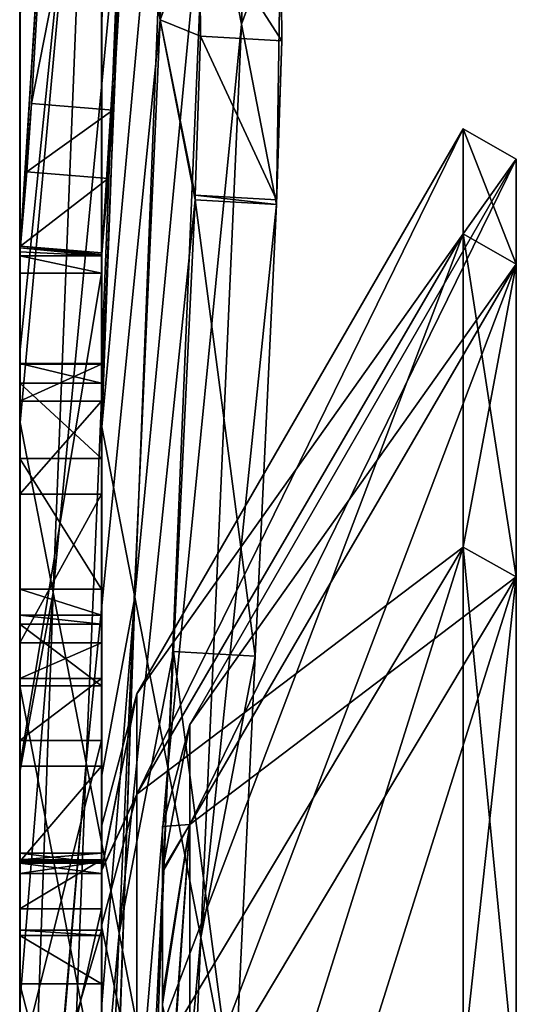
# Model space of a CAD drawing. Extents: x -1633 to 62, y -535 to 375.
# Tile 293 of 297: x -52 to -40, y 279 to 303. Entities that reach past the tile are written whole.
import ezdxf

# ---------------------------------------------------------------- set-up
doc = ezdxf.new("R2010")
doc.units = 0
doc.header["$LTSCALE"] = 33.374815
for name, color, linetype in [('415', 7, 'CONTINUOUS'), ('416', 7, 'CONTINUOUS'), ('421', 7, 'CONTINUOUS'), ('422', 7, 'CONTINUOUS'), ('424', 7, 'CONTINUOUS'), ('427', 7, 'CONTINUOUS'), ('433', 7, 'CONTINUOUS'), ('764', 7, 'CONTINUOUS'), ('765', 7, 'CONTINUOUS'), ('766', 7, 'CONTINUOUS'), ('767', 7, 'CONTINUOUS'), ('771', 7, 'CONTINUOUS'), ('772', 7, 'CONTINUOUS'), ('774', 7, 'CONTINUOUS'), ('775', 7, 'CONTINUOUS'), ('786', 7, 'CONTINUOUS'), ('787', 7, 'CONTINUOUS'), ('788', 7, 'CONTINUOUS'), ('790', 7, 'CONTINUOUS'), ('791', 7, 'CONTINUOUS'), ('792', 7, 'CONTINUOUS'), ('794', 7, 'CONTINUOUS'), ('795', 7, 'CONTINUOUS'), ('796', 7, 'CONTINUOUS'), ('798', 7, 'CONTINUOUS'), ('799', 7, 'CONTINUOUS'), ('800', 7, 'CONTINUOUS'), ('801', 7, 'CONTINUOUS'), ('804', 7, 'CONTINUOUS'), ('805', 7, 'CONTINUOUS'), ('807', 7, 'CONTINUOUS'), ('816', 7, 'CONTINUOUS'), ('818', 7, 'CONTINUOUS'), ('819', 7, 'CONTINUOUS'), ('820', 7, 'CONTINUOUS'), ('821', 7, 'CONTINUOUS'), ('822', 7, 'CONTINUOUS')]:
    doc.layers.add(name, color=color, linetype=linetype)

msp = doc.modelspace()

# ---------------------------------------------------------------- linework, layer by layer
at = {"layer": '415', "color": 7, "linetype": 'CONTINUOUS'}
for points in [[(-48.477, 282.596, -24.545), (-48.477, 283.66, 0.001), (-48.477, 282.538, 25.204), (-48.477, 282.596, -24.545)], [(-48.477, 231.077, -60.288), (-48.477, 274.402, -71.879), (-48.477, 282.596, -24.545), (-48.477, 231.077, -60.288)], [(-48.477, 236.685, -12.567), (-48.477, 231.077, -60.288), (-48.477, 282.596, -24.545), (-48.477, 236.685, -12.567)], [(-48.477, 274.402, -71.879), (-48.477, 279.503, -48.386), (-48.477, 282.596, -24.545), (-48.477, 274.402, -71.879)], [(-48.477, 236.685, -12.567), (-48.477, 282.596, -24.545), (-48.477, 282.538, 25.204), (-48.477, 236.685, -12.567)], [(-48.477, 247.9, 33.652), (-48.477, 236.685, -12.567), (-48.477, 282.538, 25.204), (-48.477, 247.9, 33.652)], [(-48.477, 247.9, 33.652), (-48.477, 282.538, 25.204), (-48.477, 273.2, 76.322), (-48.477, 247.9, 33.652)], [(-48.477, 282.538, 25.204), (-48.477, 279.309, 49.496), (-48.477, 273.994, 73.419), (-48.477, 282.538, 25.204)], [(-48.477, 273.2, 76.322), (-48.477, 282.538, 25.204), (-48.477, 273.994, 73.419), (-48.477, 273.2, 76.322)]]:
    msp.add_3dface(points, dxfattribs=at)
at = {"layer": '416', "color": 7, "linetype": 'CONTINUOUS'}
for points in [[(-47.808, 286.16, 0), (-47.808, 283.712, -37.351), (-39.817, 300), (-47.808, 286.16, 0)], [(-39.817, 300), (-47.808, 283.712, -37.351), (-39.817, 297.433, -39.158), (-39.817, 300)], [(-39.817, 297.433, 39.158), (-47.808, 286.16, 0), (-39.817, 300), (-39.817, 297.433, 39.158)], [(-47.808, 283.712, -37.351), (-47.808, 276.41, -74.064), (-39.817, 297.433, -39.158), (-47.808, 283.712, -37.351)], [(-39.817, 297.433, -39.158), (-47.808, 276.41, -74.064), (-39.817, 289.778, -77.646), (-39.817, 297.433, -39.158)], [(-47.808, 283.712, 37.351), (-47.808, 286.16, 0), (-39.817, 297.433, 39.158), (-47.808, 283.712, 37.351)], [(-39.817, 289.778, 77.646), (-47.808, 283.712, 37.351), (-39.817, 297.433, 39.158), (-39.817, 289.778, 77.646)], [(-47.808, 276.41, -74.064), (-47.808, 264.378, -109.509), (-39.817, 289.778, -77.646), (-47.808, 276.41, -74.064)], [(-39.817, 289.778, -77.646), (-47.808, 264.378, -109.509), (-39.817, 277.164, -114.805), (-39.817, 289.778, -77.646)], [(-47.808, 276.41, 74.064), (-47.808, 283.712, 37.351), (-39.817, 289.778, 77.646), (-47.808, 276.41, 74.064)], [(-39.817, 277.164, 114.805), (-47.808, 276.41, 74.064), (-39.817, 289.778, 77.646), (-39.817, 277.164, 114.805)]]:
    msp.add_3dface(points, dxfattribs=at)
at = {"layer": '421', "color": 7, "linetype": 'CONTINUOUS'}
for points in [[(-49.977, 282.597, 24.54), (-49.977, 283.66, 0.001), (-49.977, 238.441, -13.037), (-49.977, 282.597, 24.54)], [(-49.977, 283.66, 0.001), (-49.977, 282.578, -24.759), (-49.977, 238.441, -13.037), (-49.977, 283.66, 0.001)], [(-49.977, 281.233, 37.026), (-49.977, 282.597, 24.54), (-49.977, 248.74, 33.427), (-49.977, 281.233, 37.026)], [(-49.977, 282.597, 24.54), (-49.977, 238.441, -13.037), (-49.977, 248.74, 33.427), (-49.977, 282.597, 24.54)], [(-49.977, 282.578, -24.759), (-49.977, 281.234, -37.024), (-49.977, 231.842, -60.493), (-49.977, 282.578, -24.759)], [(-49.977, 282.578, -24.759), (-49.977, 231.842, -60.493), (-49.977, 238.441, -13.037), (-49.977, 282.578, -24.759)], [(-49.977, 281.234, -37.024), (-49.977, 274.399, -71.892), (-49.977, 231.842, -60.493), (-49.977, 281.234, -37.024)], [(-49.977, 273.994, 73.419), (-49.977, 281.233, 37.026), (-49.977, 248.74, 33.427), (-49.977, 273.994, 73.419)]]:
    msp.add_3dface(points, dxfattribs=at)
at = {"layer": '422', "color": 7, "linetype": 'CONTINUOUS'}
for points in [[(-41.116, 298.177, 39.256), (-41.116, 300.75), (-49.107, 284.456, 37.449), (-41.116, 298.177, 39.256)], [(-41.116, 300.75), (-41.116, 298.177, -39.256), (-49.107, 286.91, 0), (-41.116, 300.75)], [(-49.107, 284.456, 37.449), (-41.116, 300.75), (-49.107, 286.91, 0), (-49.107, 284.456, 37.449)], [(-41.116, 290.502, 77.84), (-41.116, 298.177, 39.256), (-49.107, 277.134, 74.258), (-41.116, 290.502, 77.84)], [(-49.107, 277.134, 74.258), (-41.116, 298.177, 39.256), (-49.107, 284.456, 37.449), (-49.107, 277.134, 74.258)], [(-41.116, 298.177, -39.256), (-41.116, 290.502, -77.84), (-49.107, 284.456, -37.449), (-41.116, 298.177, -39.256)], [(-49.107, 286.91, 0), (-41.116, 298.177, -39.256), (-49.107, 284.456, -37.449), (-49.107, 286.91, 0)], [(-41.116, 277.857, 115.092), (-41.116, 290.502, 77.84), (-49.107, 265.071, 109.796), (-41.116, 277.857, 115.092)], [(-49.107, 265.071, 109.796), (-41.116, 290.502, 77.84), (-49.107, 277.134, 74.258), (-49.107, 265.071, 109.796)], [(-41.116, 290.502, -77.84), (-41.116, 277.857, -115.092), (-49.107, 277.134, -74.258), (-41.116, 290.502, -77.84)], [(-49.107, 284.456, -37.449), (-41.116, 290.502, -77.84), (-49.107, 277.134, -74.258), (-49.107, 284.456, -37.449)]]:
    msp.add_3dface(points, dxfattribs=at)
at = {"layer": '424', "color": 7, "linetype": 'CONTINUOUS'}
for points in [[(-39.817, 300), (-39.817, 297.433, -39.158), (-41.116, 300.75), (-39.817, 300)], [(-41.116, 298.177, 39.256), (-39.817, 300), (-41.116, 300.75), (-41.116, 298.177, 39.256)], [(-41.116, 300.75), (-39.817, 297.433, -39.158), (-41.116, 298.177, -39.256), (-41.116, 300.75)], [(-39.817, 297.433, 39.158), (-39.817, 300), (-41.116, 298.177, 39.256), (-39.817, 297.433, 39.158)], [(-41.116, 290.502, 77.84), (-39.817, 297.433, 39.158), (-41.116, 298.177, 39.256), (-41.116, 290.502, 77.84)], [(-39.817, 297.433, -39.158), (-39.817, 289.778, -77.646), (-41.116, 298.177, -39.256), (-39.817, 297.433, -39.158)], [(-41.116, 298.177, -39.256), (-39.817, 289.778, -77.646), (-41.116, 290.502, -77.84), (-41.116, 298.177, -39.256)], [(-39.817, 289.778, 77.646), (-39.817, 297.433, 39.158), (-41.116, 290.502, 77.84), (-39.817, 289.778, 77.646)], [(-41.116, 277.857, 115.092), (-39.817, 289.778, 77.646), (-41.116, 290.502, 77.84), (-41.116, 277.857, 115.092)], [(-39.817, 289.778, -77.646), (-39.817, 277.164, -114.805), (-41.116, 290.502, -77.84), (-39.817, 289.778, -77.646)], [(-41.116, 290.502, -77.84), (-39.817, 277.164, -114.805), (-41.116, 277.857, -115.092), (-41.116, 290.502, -77.84)], [(-39.817, 277.164, 114.805), (-39.817, 289.778, 77.646), (-41.116, 277.857, 115.092), (-39.817, 277.164, 114.805)]]:
    msp.add_3dface(points, dxfattribs=at)
at = {"layer": '427', "color": 7, "linetype": 'CONTINUOUS'}
for points in [[(-48.477, 283.66, 0.001), (-48.477, 282.596, -24.545), (-47.808, 286.16, 0), (-48.477, 283.66, 0.001)], [(-48.477, 282.596, -24.545), (-47.808, 283.712, -37.351), (-47.808, 286.16, 0), (-48.477, 282.596, -24.545)], [(-48.477, 283.66, 0.001), (-47.808, 286.16, 0), (-47.808, 283.712, 37.351), (-48.477, 283.66, 0.001)], [(-48.477, 274.402, -71.879), (-48.477, 273.995, -73.417), (-47.808, 283.712, -37.351), (-48.477, 274.402, -71.879)], [(-48.477, 273.995, -73.417), (-47.808, 276.41, -74.064), (-47.808, 283.712, -37.351), (-48.477, 273.995, -73.417)], [(-48.477, 279.503, -48.386), (-48.477, 274.402, -71.879), (-47.808, 283.712, -37.351), (-48.477, 279.503, -48.386)], [(-48.477, 282.596, -24.545), (-48.477, 279.503, -48.386), (-47.808, 283.712, -37.351), (-48.477, 282.596, -24.545)], [(-48.477, 282.538, 25.204), (-48.477, 283.66, 0.001), (-47.808, 283.712, 37.351), (-48.477, 282.538, 25.204)], [(-48.477, 279.309, 49.496), (-48.477, 282.538, 25.204), (-47.808, 283.712, 37.351), (-48.477, 279.309, 49.496)], [(-48.477, 279.309, 49.496), (-47.808, 283.712, 37.351), (-47.808, 276.41, 74.064), (-48.477, 279.309, 49.496)]]:
    msp.add_3dface(points, dxfattribs=at)
at = {"layer": '433', "color": 7, "linetype": 'CONTINUOUS'}
for points in [[(-49.107, 284.456, 37.449), (-49.107, 286.91, 0), (-49.977, 282.597, 24.54), (-49.107, 284.456, 37.449)], [(-49.107, 286.91, 0), (-49.107, 284.456, -37.449), (-49.977, 282.578, -24.759), (-49.107, 286.91, 0)], [(-49.977, 282.597, 24.54), (-49.107, 286.91, 0), (-49.977, 283.66, 0.001), (-49.977, 282.597, 24.54)], [(-49.977, 283.66, 0.001), (-49.107, 286.91, 0), (-49.977, 282.578, -24.759), (-49.977, 283.66, 0.001)], [(-49.107, 277.134, 74.258), (-49.107, 284.456, 37.449), (-49.977, 281.233, 37.026), (-49.107, 277.134, 74.258)], [(-49.977, 281.233, 37.026), (-49.107, 284.456, 37.449), (-49.977, 282.597, 24.54), (-49.977, 281.233, 37.026)], [(-49.107, 284.456, -37.449), (-49.107, 277.134, -74.258), (-49.977, 281.234, -37.024), (-49.107, 284.456, -37.449)], [(-49.977, 282.578, -24.759), (-49.107, 284.456, -37.449), (-49.977, 281.234, -37.024), (-49.977, 282.578, -24.759)], [(-49.977, 281.234, -37.024), (-49.107, 277.134, -74.258), (-49.977, 274.399, -71.892), (-49.977, 281.234, -37.024)], [(-49.977, 273.994, 73.419), (-49.107, 277.134, 74.258), (-49.977, 281.233, 37.026), (-49.977, 273.994, 73.419)]]:
    msp.add_3dface(points, dxfattribs=at)
at = {"layer": '764', "color": 7, "linetype": 'CONTINUOUS'}
for points in [[(-49.977, 307.608, -31.584), (-49.977, 302.524, -50.558), (-49.977, 325.082, -46.267), (-49.977, 307.608, -31.584)], [(-49.977, 325.082, -46.267), (-49.977, 302.524, -50.558), (-49.977, 319.977, -65.318), (-49.977, 325.082, -46.267)], [(-49.977, 322.656, 25.886), (-49.977, 300.068, 20.17), (-49.977, 322.86, 25.336), (-49.977, 322.656, 25.886)], [(-49.977, 322.86, 25.336), (-49.977, 300.068, 20.17), (-49.977, 317.776, 6.363), (-49.977, 322.86, 25.336)], [(-49.977, 319.084, 35.511), (-49.977, 300.068, 20.17), (-49.977, 322.656, 25.886), (-49.977, 319.084, 35.511)], [(-49.977, 304.662, -122.473), (-49.977, 299.557, -141.524), (-49.977, 321.968, -137.78), (-49.977, 304.662, -122.473)], [(-49.977, 321.968, -137.78), (-49.977, 299.557, -141.524), (-49.977, 311.044, -146.83), (-49.977, 321.968, -137.78)], [(-49.977, 302.524, -50.558), (-49.977, 297.44, -69.531), (-49.977, 319.977, -65.318), (-49.977, 302.524, -50.558)], [(-49.977, 319.977, -65.318), (-49.977, 297.44, -69.531), (-49.977, 314.872, -84.37), (-49.977, 319.977, -65.318)], [(-49.977, 305.249, 39.503), (-49.977, 300.068, 20.17), (-49.977, 319.084, 35.511), (-49.977, 305.249, 39.503)], [(-49.977, 300.068, 20.17), (-49.977, 294.999, 0.84), (-49.977, 317.776, 6.363), (-49.977, 300.068, 20.17)], [(-49.977, 317.776, 6.363), (-49.977, 294.999, 0.84), (-49.977, 294.982, -3.218), (-49.977, 317.776, 6.363)], [(-49.977, 312.692, -12.611), (-49.977, 317.776, 6.363), (-49.977, 294.982, -3.218), (-49.977, 312.692, -12.611)], [(-49.977, 297.44, -69.531), (-49.977, 292.357, -88.505), (-49.977, 314.872, -84.37), (-49.977, 297.44, -69.531)], [(-49.977, 314.872, -84.37), (-49.977, 292.357, -88.505), (-49.977, 309.767, -103.421), (-49.977, 314.872, -84.37)], [(-49.977, 307.608, -31.584), (-49.977, 312.692, -12.611), (-49.977, 294.076, -23.333), (-49.977, 307.608, -31.584)], [(-49.977, 294.076, -23.333), (-49.977, 312.692, -12.611), (-49.977, 294.982, -3.218), (-49.977, 294.076, -23.333)], [(-49.977, 311.044, -146.83), (-49.977, 299.557, -141.524), (-49.977, 303.411, -153.154), (-49.977, 311.044, -146.83)], [(-49.977, 305.974, 70.841), (-49.977, 288.838, 57.949), (-49.977, 310.429, 58.836), (-49.977, 305.974, 70.841)], [(-49.977, 310.429, 58.836), (-49.977, 288.838, 57.949), (-49.977, 289.473, 56.839), (-49.977, 310.429, 58.836)], [(-49.977, 305.249, 39.503), (-49.977, 310.429, 58.836), (-49.977, 289.473, 56.839), (-49.977, 305.249, 39.503)], [(-49.977, 292.357, -88.505), (-49.977, 287.273, -107.478), (-49.977, 309.767, -103.421), (-49.977, 292.357, -88.505)], [(-49.977, 309.767, -103.421), (-49.977, 287.273, -107.478), (-49.977, 304.662, -122.473), (-49.977, 309.767, -103.421)], [(-49.977, 302.524, -50.558), (-49.977, 307.608, -31.584), (-49.977, 291.799, -43.338), (-49.977, 302.524, -50.558)], [(-49.977, 291.799, -43.338), (-49.977, 307.608, -31.584), (-49.977, 294.076, -23.333), (-49.977, 291.799, -43.338)], [(-49.977, 293.383, 75.115), (-49.977, 288.838, 57.949), (-49.977, 305.974, 70.841), (-49.977, 293.383, 75.115)], [(-49.977, 304.696, 74.284), (-49.977, 293.383, 75.115), (-49.977, 305.974, 70.841), (-49.977, 304.696, 74.284)], [(-49.977, 300.068, 20.17), (-49.977, 305.249, 39.503), (-49.977, 292.675, 36.962), (-49.977, 300.068, 20.17)], [(-49.977, 292.675, 36.962), (-49.977, 305.249, 39.503), (-49.977, 289.473, 56.839), (-49.977, 292.675, 36.962)], [(-49.977, 297.998, 92.336), (-49.977, 293.383, 75.115), (-49.977, 304.696, 74.284), (-49.977, 297.998, 92.336)], [(-49.977, 287.273, -107.478), (-49.977, 282.189, -126.452), (-49.977, 304.662, -122.473), (-49.977, 287.273, -107.478)], [(-49.977, 304.662, -122.473), (-49.977, 282.189, -126.452), (-49.977, 299.557, -141.524), (-49.977, 304.662, -122.473)], [(-49.977, 303.411, -153.154), (-49.977, 299.557, -141.524), (-49.977, 295.121, -160.022), (-49.977, 303.411, -153.154)], [(-49.977, 297.44, -69.531), (-49.977, 302.524, -50.558), (-49.977, 287.283, -64.4), (-49.977, 297.44, -69.531)], [(-49.977, 287.283, -64.4), (-49.977, 302.524, -50.558), (-49.977, 288.164, -63.14), (-49.977, 287.283, -64.4)], [(-49.977, 288.164, -63.14), (-49.977, 302.524, -50.558), (-49.977, 291.799, -43.338), (-49.977, 288.164, -63.14)], [(-49.977, 294.999, 0.84), (-49.977, 300.068, 20.17), (-49.977, 294.515, 16.911), (-49.977, 294.999, 0.84)], [(-49.977, 294.515, 16.911), (-49.977, 300.068, 20.17), (-49.977, 292.675, 36.962), (-49.977, 294.515, 16.911)], [(-49.977, 282.189, -126.452), (-49.977, 277.105, -145.425), (-49.977, 299.557, -141.524), (-49.977, 282.189, -126.452)], [(-49.977, 299.557, -141.524), (-49.977, 277.105, -145.425), (-49.977, 294.453, -160.576), (-49.977, 299.557, -141.524)], [(-49.977, 299.557, -141.524), (-49.977, 294.453, -160.576), (-49.977, 295.121, -160.022), (-49.977, 299.557, -141.524)], [(-49.977, 297.998, 92.336), (-49.977, 297.633, 93.319), (-49.977, 285.136, 89.903), (-49.977, 297.998, 92.336)], [(-49.977, 293.383, 75.115), (-49.977, 297.998, 92.336), (-49.977, 281.643, 80.76), (-49.977, 293.383, 75.115)], [(-49.977, 281.643, 80.76), (-49.977, 297.998, 92.336), (-49.977, 282.844, 81.719), (-49.977, 281.643, 80.76)], [(-49.977, 282.844, 81.719), (-49.977, 297.998, 92.336), (-49.977, 283.011, 83.247), (-49.977, 282.844, 81.719)], [(-49.977, 283.011, 83.247), (-49.977, 297.998, 92.336), (-49.977, 282.761, 84.092), (-49.977, 283.011, 83.247)], [(-49.977, 282.761, 84.092), (-49.977, 297.998, 92.336), (-49.977, 282.508, 84.936), (-49.977, 282.761, 84.092)], [(-49.977, 282.508, 84.936), (-49.977, 297.998, 92.336), (-49.977, 282.803, 87.959), (-49.977, 282.508, 84.936)], [(-49.977, 282.803, 87.959), (-49.977, 297.998, 92.336), (-49.977, 285.136, 89.903), (-49.977, 282.803, 87.959)], [(-49.977, 285.136, 89.903), (-49.977, 297.633, 93.319), (-49.977, 297.209, 93.71), (-49.977, 285.136, 89.903)], [(-49.977, 292.357, -88.505), (-49.977, 297.44, -69.531), (-49.977, 274.925, -73.666), (-49.977, 292.357, -88.505)], [(-49.977, 274.925, -73.666), (-49.977, 297.44, -69.531), (-49.977, 277.819, -62.864), (-49.977, 274.925, -73.666)], [(-49.977, 277.819, -62.864), (-49.977, 297.44, -69.531), (-49.977, 285.769, -64.663), (-49.977, 277.819, -62.864)], [(-49.977, 285.769, -64.663), (-49.977, 297.44, -69.531), (-49.977, 287.283, -64.4), (-49.977, 285.769, -64.663)], [(-49.977, 277.105, -145.425), (-49.977, 272.021, -164.398), (-49.977, 294.453, -160.576), (-49.977, 277.105, -145.425)], [(-49.977, 294.453, -160.576), (-49.977, 272.021, -164.398), (-49.977, 284.948, -168.45), (-49.977, 294.453, -160.576)], [(-49.977, 288.838, 57.949), (-49.977, 293.383, 75.115), (-49.977, 288.62, 58.118), (-49.977, 288.838, 57.949)], [(-49.977, 288.62, 58.118), (-49.977, 293.383, 75.115), (-49.977, 269.59, 66.21), (-49.977, 288.62, 58.118)], [(-49.977, 269.59, 66.21), (-49.977, 293.383, 75.115), (-49.977, 272.81, 78.227), (-49.977, 269.59, 66.21)], [(-49.977, 272.81, 78.227), (-49.977, 293.383, 75.115), (-49.977, 281.643, 80.76), (-49.977, 272.81, 78.227)], [(-49.977, 287.273, -107.478), (-49.977, 292.357, -88.505), (-49.977, 281.127, -89.401), (-49.977, 287.273, -107.478)], [(-49.977, 281.127, -89.401), (-49.977, 292.357, -88.505), (-49.977, 280.994, -87.87), (-49.977, 281.127, -89.401)], [(-49.977, 280.994, -87.87), (-49.977, 292.357, -88.505), (-49.977, 279.814, -86.885), (-49.977, 280.994, -87.87)], [(-49.977, 279.814, -86.885), (-49.977, 292.357, -88.505), (-49.977, 272.031, -84.468), (-49.977, 279.814, -86.885)], [(-49.977, 272.031, -84.468), (-49.977, 292.357, -88.505), (-49.977, 274.925, -73.666), (-49.977, 272.031, -84.468)], [(-49.977, 287.111, 58.413), (-49.977, 288.62, 58.118), (-49.977, 269.59, 66.21), (-49.977, 287.111, 58.413)], [(-49.977, 282.189, -126.452), (-49.977, 287.273, -107.478), (-49.977, 274.375, -108.368), (-49.977, 282.189, -126.452)], [(-49.977, 274.375, -108.368), (-49.977, 287.273, -107.478), (-49.977, 281.127, -89.401), (-49.977, 274.375, -108.368)], [(-49.977, 287.111, 58.413), (-49.977, 269.59, 66.21), (-49.977, 276.741, 56.304), (-49.977, 287.111, 58.413)], [(-49.977, 284.948, -168.45), (-49.977, 272.021, -164.398), (-49.977, 279.198, -173.214), (-49.977, 284.948, -168.45)], [(-49.977, 277.105, -145.425), (-49.977, 282.189, -126.452), (-49.977, 266.343, -126.832), (-49.977, 277.105, -145.425)], [(-49.977, 266.343, -126.832), (-49.977, 282.189, -126.452), (-49.977, 274.375, -108.368), (-49.977, 266.343, -126.832)]]:
    msp.add_3dface(points, dxfattribs=at)
at = {"layer": '765', "color": 7, "linetype": 'CONTINUOUS'}
for points in [[(-51.977, 302.524, -50.558), (-51.977, 307.608, -31.584), (-51.977, 325.082, -46.267), (-51.977, 302.524, -50.558)], [(-51.977, 319.977, -65.318), (-51.977, 302.524, -50.558), (-51.977, 325.082, -46.267), (-51.977, 319.977, -65.318)], [(-51.977, 322.86, 25.336), (-51.977, 300.068, 20.17), (-51.977, 305.249, 39.503), (-51.977, 322.86, 25.336)], [(-51.977, 300.068, 20.17), (-51.977, 322.86, 25.336), (-51.977, 317.776, 6.363), (-51.977, 300.068, 20.17)], [(-51.977, 321.968, -137.78), (-51.977, 311.044, -146.83), (-51.977, 299.557, -141.524), (-51.977, 321.968, -137.78)], [(-51.977, 321.968, -137.78), (-51.977, 299.557, -141.524), (-51.977, 304.662, -122.473), (-51.977, 321.968, -137.78)], [(-51.977, 297.44, -69.531), (-51.977, 302.524, -50.558), (-51.977, 319.977, -65.318), (-51.977, 297.44, -69.531)], [(-51.977, 314.872, -84.37), (-51.977, 297.44, -69.531), (-51.977, 319.977, -65.318), (-51.977, 314.872, -84.37)], [(-51.977, 294.999, 0.84), (-51.977, 300.068, 20.17), (-51.977, 317.776, 6.363), (-51.977, 294.999, 0.84)], [(-51.977, 312.692, -12.611), (-51.977, 294.999, 0.84), (-51.977, 317.776, 6.363), (-51.977, 312.692, -12.611)], [(-51.977, 292.357, -88.505), (-51.977, 297.44, -69.531), (-51.977, 314.872, -84.37), (-51.977, 292.357, -88.505)], [(-51.977, 309.767, -103.421), (-51.977, 292.357, -88.505), (-51.977, 314.872, -84.37), (-51.977, 309.767, -103.421)], [(-51.977, 294.076, -23.333), (-51.977, 294.982, -3.218), (-51.977, 312.692, -12.611), (-51.977, 294.076, -23.333)], [(-51.977, 307.608, -31.584), (-51.977, 294.076, -23.333), (-51.977, 312.692, -12.611), (-51.977, 307.608, -31.584)], [(-51.977, 294.982, -3.218), (-51.977, 294.999, 0.84), (-51.977, 312.692, -12.611), (-51.977, 294.982, -3.218)], [(-51.977, 311.044, -146.83), (-51.977, 295.121, -160.022), (-51.977, 299.557, -141.524), (-51.977, 311.044, -146.83)], [(-51.977, 304.696, 74.284), (-51.977, 310.429, 58.836), (-51.977, 293.383, 75.115), (-51.977, 304.696, 74.284)], [(-51.977, 310.429, 58.836), (-51.977, 288.838, 57.949), (-51.977, 293.383, 75.115), (-51.977, 310.429, 58.836)], [(-51.977, 288.838, 57.949), (-51.977, 310.429, 58.836), (-51.977, 305.249, 39.503), (-51.977, 288.838, 57.949)], [(-51.977, 287.273, -107.478), (-51.977, 292.357, -88.505), (-51.977, 309.767, -103.421), (-51.977, 287.273, -107.478)], [(-51.977, 304.662, -122.473), (-51.977, 287.273, -107.478), (-51.977, 309.767, -103.421), (-51.977, 304.662, -122.473)], [(-51.977, 291.799, -43.338), (-51.977, 294.076, -23.333), (-51.977, 307.608, -31.584), (-51.977, 291.799, -43.338)], [(-51.977, 302.524, -50.558), (-51.977, 291.799, -43.338), (-51.977, 307.608, -31.584), (-51.977, 302.524, -50.558)], [(-51.977, 292.675, 36.962), (-51.977, 289.473, 56.839), (-51.977, 305.249, 39.503), (-51.977, 292.675, 36.962)], [(-51.977, 300.068, 20.17), (-51.977, 292.675, 36.962), (-51.977, 305.249, 39.503), (-51.977, 300.068, 20.17)], [(-51.977, 289.473, 56.839), (-51.977, 288.838, 57.949), (-51.977, 305.249, 39.503), (-51.977, 289.473, 56.839)], [(-51.977, 297.998, 92.336), (-51.977, 304.696, 74.284), (-51.977, 293.383, 75.115), (-51.977, 297.998, 92.336)], [(-51.977, 282.189, -126.452), (-51.977, 287.273, -107.478), (-51.977, 304.662, -122.473), (-51.977, 282.189, -126.452)], [(-51.977, 299.557, -141.524), (-51.977, 282.189, -126.452), (-51.977, 304.662, -122.473), (-51.977, 299.557, -141.524)], [(-51.977, 288.164, -63.14), (-51.977, 291.799, -43.338), (-51.977, 302.524, -50.558), (-51.977, 288.164, -63.14)], [(-51.977, 297.44, -69.531), (-51.977, 288.164, -63.14), (-51.977, 302.524, -50.558), (-51.977, 297.44, -69.531)], [(-51.977, 294.999, 0.84), (-51.977, 294.515, 16.911), (-51.977, 300.068, 20.17), (-51.977, 294.999, 0.84)], [(-51.977, 294.515, 16.911), (-51.977, 292.675, 36.962), (-51.977, 300.068, 20.17), (-51.977, 294.515, 16.911)], [(-51.977, 295.121, -160.022), (-51.977, 294.453, -160.576), (-51.977, 299.557, -141.524), (-51.977, 295.121, -160.022)], [(-51.977, 294.453, -160.576), (-51.977, 277.105, -145.425), (-51.977, 299.557, -141.524), (-51.977, 294.453, -160.576)], [(-51.977, 277.105, -145.425), (-51.977, 282.189, -126.452), (-51.977, 299.557, -141.524), (-51.977, 277.105, -145.425)], [(-51.977, 297.633, 93.319), (-51.977, 297.998, 92.336), (-51.977, 297.209, 93.71), (-51.977, 297.633, 93.319)], [(-51.977, 297.998, 92.336), (-51.977, 285.136, 89.903), (-51.977, 297.209, 93.71), (-51.977, 297.998, 92.336)], [(-51.977, 285.136, 89.903), (-51.977, 297.998, 92.336), (-51.977, 293.383, 75.115), (-51.977, 285.136, 89.903)], [(-51.977, 277.819, -62.864), (-51.977, 285.769, -64.663), (-51.977, 297.44, -69.531), (-51.977, 277.819, -62.864)], [(-51.977, 274.925, -73.666), (-51.977, 277.819, -62.864), (-51.977, 297.44, -69.531), (-51.977, 274.925, -73.666)], [(-51.977, 285.769, -64.663), (-51.977, 287.283, -64.4), (-51.977, 297.44, -69.531), (-51.977, 285.769, -64.663)], [(-51.977, 287.283, -64.4), (-51.977, 288.164, -63.14), (-51.977, 297.44, -69.531), (-51.977, 287.283, -64.4)], [(-51.977, 292.357, -88.505), (-51.977, 274.925, -73.666), (-51.977, 297.44, -69.531), (-51.977, 292.357, -88.505)], [(-51.977, 294.453, -160.576), (-51.977, 279.198, -173.214), (-51.977, 272.021, -164.398), (-51.977, 294.453, -160.576)], [(-51.977, 294.453, -160.576), (-51.977, 272.021, -164.398), (-51.977, 277.105, -145.425), (-51.977, 294.453, -160.576)], [(-51.977, 288.838, 57.949), (-51.977, 288.62, 58.118), (-51.977, 293.383, 75.115), (-51.977, 288.838, 57.949)], [(-51.977, 288.62, 58.118), (-51.977, 272.81, 78.227), (-51.977, 293.383, 75.115), (-51.977, 288.62, 58.118)], [(-51.977, 272.81, 78.227), (-51.977, 281.643, 80.76), (-51.977, 293.383, 75.115), (-51.977, 272.81, 78.227)], [(-51.977, 281.643, 80.76), (-51.977, 282.844, 81.719), (-51.977, 293.383, 75.115), (-51.977, 281.643, 80.76)], [(-51.977, 282.844, 81.719), (-51.977, 283.011, 83.247), (-51.977, 293.383, 75.115), (-51.977, 282.844, 81.719)], [(-51.977, 283.011, 83.247), (-51.977, 282.761, 84.092), (-51.977, 293.383, 75.115), (-51.977, 283.011, 83.247)], [(-51.977, 282.761, 84.092), (-51.977, 282.508, 84.936), (-51.977, 293.383, 75.115), (-51.977, 282.761, 84.092)], [(-51.977, 282.508, 84.936), (-51.977, 282.803, 87.959), (-51.977, 293.383, 75.115), (-51.977, 282.508, 84.936)], [(-51.977, 282.803, 87.959), (-51.977, 285.136, 89.903), (-51.977, 293.383, 75.115), (-51.977, 282.803, 87.959)], [(-51.977, 280.994, -87.87), (-51.977, 279.814, -86.885), (-51.977, 292.357, -88.505), (-51.977, 280.994, -87.87)], [(-51.977, 287.273, -107.478), (-51.977, 280.994, -87.87), (-51.977, 292.357, -88.505), (-51.977, 287.273, -107.478)], [(-51.977, 279.814, -86.885), (-51.977, 272.031, -84.468), (-51.977, 292.357, -88.505), (-51.977, 279.814, -86.885)], [(-51.977, 272.031, -84.468), (-51.977, 274.925, -73.666), (-51.977, 292.357, -88.505), (-51.977, 272.031, -84.468)], [(-51.977, 288.62, 58.118), (-51.977, 287.111, 58.413), (-51.977, 269.59, 66.21), (-51.977, 288.62, 58.118)], [(-51.977, 272.81, 78.227), (-51.977, 288.62, 58.118), (-51.977, 269.59, 66.21), (-51.977, 272.81, 78.227)], [(-51.977, 274.375, -108.368), (-51.977, 281.127, -89.401), (-51.977, 287.273, -107.478), (-51.977, 274.375, -108.368)], [(-51.977, 282.189, -126.452), (-51.977, 274.375, -108.368), (-51.977, 287.273, -107.478), (-51.977, 282.189, -126.452)], [(-51.977, 281.127, -89.401), (-51.977, 280.994, -87.87), (-51.977, 287.273, -107.478), (-51.977, 281.127, -89.401)], [(-51.977, 287.111, 58.413), (-51.977, 271.911, 55.321), (-51.977, 269.59, 66.21), (-51.977, 287.111, 58.413)], [(-51.977, 266.343, -126.832), (-51.977, 274.375, -108.368), (-51.977, 282.189, -126.452), (-51.977, 266.343, -126.832)], [(-51.977, 277.105, -145.425), (-51.977, 266.343, -126.832), (-51.977, 282.189, -126.452), (-51.977, 277.105, -145.425)]]:
    msp.add_3dface(points, dxfattribs=at)
at = {"layer": '766', "color": 7, "linetype": 'CONTINUOUS'}
for points in [[(-49.977, 283.011, 83.247), (-49.977, 282.761, 84.092), (-51.977, 283.011, 83.247), (-49.977, 283.011, 83.247)], [(-51.977, 283.011, 83.247), (-49.977, 282.761, 84.092), (-51.977, 282.761, 84.092), (-51.977, 283.011, 83.247)], [(-49.977, 282.761, 84.092), (-49.977, 282.508, 84.936), (-51.977, 282.761, 84.092), (-49.977, 282.761, 84.092)], [(-49.977, 282.508, 84.936), (-51.977, 282.508, 84.936), (-51.977, 282.761, 84.092), (-49.977, 282.508, 84.936)]]:
    msp.add_3dface(points, dxfattribs=at)
at = {"layer": '767', "color": 7, "linetype": 'CONTINUOUS'}
for points in [[(-49.977, 285.136, 89.903), (-49.977, 297.209, 93.71), (-51.977, 285.136, 89.903), (-49.977, 285.136, 89.903)], [(-51.977, 285.136, 89.903), (-49.977, 297.209, 93.71), (-51.977, 297.209, 93.71), (-51.977, 285.136, 89.903)]]:
    msp.add_3dface(points, dxfattribs=at)
at = {"layer": '771', "color": 7, "linetype": 'CONTINUOUS'}
for points in [[(-49.977, 272.81, 78.227), (-49.977, 281.643, 80.76), (-51.977, 272.81, 78.227), (-49.977, 272.81, 78.227)], [(-51.977, 272.81, 78.227), (-49.977, 281.643, 80.76), (-51.977, 281.643, 80.76), (-51.977, 272.81, 78.227)]]:
    msp.add_3dface(points, dxfattribs=at)
at = {"layer": '772', "color": 7, "linetype": 'CONTINUOUS'}
for points in [[(-49.977, 287.111, 58.413), (-49.977, 276.741, 56.304), (-51.977, 287.111, 58.413), (-49.977, 287.111, 58.413)], [(-51.977, 287.111, 58.413), (-49.977, 276.741, 56.304), (-51.977, 271.911, 55.321), (-51.977, 287.111, 58.413)]]:
    msp.add_3dface(points, dxfattribs=at)
at = {"layer": '774', "color": 7, "linetype": 'CONTINUOUS'}
for points in [[(-49.977, 277.819, -62.864), (-49.977, 285.769, -64.663), (-51.977, 277.819, -62.864), (-49.977, 277.819, -62.864)], [(-51.977, 277.819, -62.864), (-49.977, 285.769, -64.663), (-51.977, 285.769, -64.663), (-51.977, 277.819, -62.864)]]:
    msp.add_3dface(points, dxfattribs=at)
at = {"layer": '775', "color": 7, "linetype": 'CONTINUOUS'}
for points in [[(-49.977, 279.814, -86.885), (-49.977, 272.031, -84.468), (-51.977, 279.814, -86.885), (-49.977, 279.814, -86.885)], [(-51.977, 279.814, -86.885), (-49.977, 272.031, -84.468), (-51.977, 272.031, -84.468), (-51.977, 279.814, -86.885)]]:
    msp.add_3dface(points, dxfattribs=at)
at = {"layer": '786', "color": 7, "linetype": 'CONTINUOUS'}
for points in [[(-49.977, 274.375, -108.368), (-49.977, 281.127, -89.401), (-51.977, 274.375, -108.368), (-49.977, 274.375, -108.368)], [(-51.977, 274.375, -108.368), (-49.977, 281.127, -89.401), (-51.977, 281.127, -89.401), (-51.977, 274.375, -108.368)]]:
    msp.add_3dface(points, dxfattribs=at)
at = {"layer": '787', "color": 7, "linetype": 'CONTINUOUS'}
for points in [[(-49.977, 294.999, 0.84), (-49.977, 294.515, 16.911), (-51.977, 294.999, 0.84), (-49.977, 294.999, 0.84)], [(-49.977, 294.982, -3.218), (-49.977, 294.999, 0.84), (-51.977, 294.982, -3.218), (-49.977, 294.982, -3.218)], [(-51.977, 294.982, -3.218), (-49.977, 294.999, 0.84), (-51.977, 294.999, 0.84), (-51.977, 294.982, -3.218)], [(-51.977, 294.999, 0.84), (-49.977, 294.515, 16.911), (-51.977, 294.515, 16.911), (-51.977, 294.999, 0.84)], [(-49.977, 294.076, -23.333), (-49.977, 294.982, -3.218), (-51.977, 294.076, -23.333), (-49.977, 294.076, -23.333)], [(-51.977, 294.076, -23.333), (-49.977, 294.982, -3.218), (-51.977, 294.982, -3.218), (-51.977, 294.076, -23.333)], [(-49.977, 294.515, 16.911), (-49.977, 292.675, 36.962), (-51.977, 294.515, 16.911), (-49.977, 294.515, 16.911)], [(-51.977, 294.515, 16.911), (-49.977, 292.675, 36.962), (-51.977, 292.675, 36.962), (-51.977, 294.515, 16.911)], [(-49.977, 291.799, -43.338), (-49.977, 294.076, -23.333), (-51.977, 291.799, -43.338), (-49.977, 291.799, -43.338)], [(-51.977, 291.799, -43.338), (-49.977, 294.076, -23.333), (-51.977, 294.076, -23.333), (-51.977, 291.799, -43.338)], [(-49.977, 292.675, 36.962), (-49.977, 289.473, 56.839), (-51.977, 292.675, 36.962), (-49.977, 292.675, 36.962)], [(-51.977, 292.675, 36.962), (-49.977, 289.473, 56.839), (-51.977, 289.473, 56.839), (-51.977, 292.675, 36.962)], [(-49.977, 288.164, -63.14), (-49.977, 291.799, -43.338), (-51.977, 288.164, -63.14), (-49.977, 288.164, -63.14)], [(-51.977, 288.164, -63.14), (-49.977, 291.799, -43.338), (-51.977, 291.799, -43.338), (-51.977, 288.164, -63.14)]]:
    msp.add_3dface(points, dxfattribs=at)
at = {"layer": '788', "color": 7, "linetype": 'CONTINUOUS'}
for points in [[(-49.977, 282.844, 81.719), (-49.977, 283.011, 83.247), (-51.977, 282.844, 81.719), (-49.977, 282.844, 81.719)], [(-51.977, 282.844, 81.719), (-49.977, 283.011, 83.247), (-51.977, 283.011, 83.247), (-51.977, 282.844, 81.719)], [(-49.977, 281.643, 80.76), (-49.977, 282.844, 81.719), (-51.977, 281.643, 80.76), (-49.977, 281.643, 80.76)], [(-51.977, 281.643, 80.76), (-49.977, 282.844, 81.719), (-51.977, 282.844, 81.719), (-51.977, 281.643, 80.76)]]:
    msp.add_3dface(points, dxfattribs=at)
at = {"layer": '790', "color": 7, "linetype": 'CONTINUOUS'}
for points in [[(-49.977, 289.473, 56.839), (-49.977, 288.838, 57.949), (-51.977, 289.473, 56.839), (-49.977, 289.473, 56.839)], [(-51.977, 289.473, 56.839), (-49.977, 288.838, 57.949), (-51.977, 288.838, 57.949), (-51.977, 289.473, 56.839)], [(-49.977, 288.838, 57.949), (-49.977, 288.62, 58.118), (-51.977, 288.838, 57.949), (-49.977, 288.838, 57.949)], [(-51.977, 288.838, 57.949), (-49.977, 288.62, 58.118), (-51.977, 288.62, 58.118), (-51.977, 288.838, 57.949)], [(-49.977, 288.62, 58.118), (-49.977, 287.111, 58.413), (-51.977, 288.62, 58.118), (-49.977, 288.62, 58.118)], [(-51.977, 288.62, 58.118), (-49.977, 287.111, 58.413), (-51.977, 287.111, 58.413), (-51.977, 288.62, 58.118)]]:
    msp.add_3dface(points, dxfattribs=at)
at = {"layer": '791', "color": 7, "linetype": 'CONTINUOUS'}
for points in [[(-49.977, 287.283, -64.4), (-49.977, 288.164, -63.14), (-51.977, 287.283, -64.4), (-49.977, 287.283, -64.4)], [(-51.977, 287.283, -64.4), (-49.977, 288.164, -63.14), (-51.977, 288.164, -63.14), (-51.977, 287.283, -64.4)], [(-49.977, 285.769, -64.663), (-49.977, 287.283, -64.4), (-51.977, 285.769, -64.663), (-49.977, 285.769, -64.663)], [(-51.977, 285.769, -64.663), (-49.977, 287.283, -64.4), (-51.977, 287.283, -64.4), (-51.977, 285.769, -64.663)]]:
    msp.add_3dface(points, dxfattribs=at)
at = {"layer": '792', "color": 7, "linetype": 'CONTINUOUS'}
for points in [[(-49.977, 281.127, -89.401), (-49.977, 280.994, -87.87), (-51.977, 281.127, -89.401), (-49.977, 281.127, -89.401)], [(-51.977, 281.127, -89.401), (-49.977, 280.994, -87.87), (-51.977, 280.994, -87.87), (-51.977, 281.127, -89.401)], [(-49.977, 280.994, -87.87), (-49.977, 279.814, -86.885), (-51.977, 280.994, -87.87), (-49.977, 280.994, -87.87)], [(-51.977, 280.994, -87.87), (-49.977, 279.814, -86.885), (-51.977, 279.814, -86.885), (-51.977, 280.994, -87.87)]]:
    msp.add_3dface(points, dxfattribs=at)
at = {"layer": '794', "color": 7, "linetype": 'CONTINUOUS'}
for points in [[(-50.823, 316.05, 82.114), (-51.688, 301.365, 93.261), (-48.831, 315.887, 82.053), (-50.823, 316.05, 82.114)], [(-48.831, 315.887, 82.053), (-51.688, 301.365, 93.261), (-49.696, 301.201, 93.2), (-48.831, 315.887, 82.053)]]:
    msp.add_3dface(points, dxfattribs=at)
at = {"layer": '795', "color": 7, "linetype": 'CONTINUOUS'}
for points in [[(-48.208, 287.945, -222.151), (-47.684, 299.004, -220.754), (-46.215, 287.834, -222.017), (-48.208, 287.945, -222.151)], [(-47.684, 299.004, -220.754), (-47.679, 299.118, -220.74), (-45.692, 298.893, -220.62), (-47.684, 299.004, -220.754)], [(-47.684, 299.004, -220.754), (-45.692, 298.893, -220.62), (-46.215, 287.834, -222.017), (-47.684, 299.004, -220.754)], [(-47.679, 299.118, -220.74), (-45.687, 299.006, -220.605), (-45.692, 298.893, -220.62), (-47.679, 299.118, -220.74)], [(-48.731, 276.886, -223.549), (-48.208, 287.945, -222.151), (-46.738, 276.775, -223.414), (-48.731, 276.886, -223.549)], [(-48.208, 287.945, -222.151), (-46.215, 287.834, -222.017), (-46.738, 276.775, -223.414), (-48.208, 287.945, -222.151)]]:
    msp.add_3dface(points, dxfattribs=at)
at = {"layer": '796', "color": 7, "linetype": 'CONTINUOUS'}
for points in [[(-49.977, 282.803, 87.959), (-49.977, 285.136, 89.903), (-51.977, 282.803, 87.959), (-49.977, 282.803, 87.959)], [(-51.977, 282.803, 87.959), (-49.977, 285.136, 89.903), (-51.977, 285.136, 89.903), (-51.977, 282.803, 87.959)], [(-49.977, 282.508, 84.936), (-49.977, 282.803, 87.959), (-51.977, 282.508, 84.936), (-49.977, 282.508, 84.936)], [(-51.977, 282.508, 84.936), (-49.977, 282.803, 87.959), (-51.977, 282.803, 87.959), (-51.977, 282.508, 84.936)]]:
    msp.add_3dface(points, dxfattribs=at)
at = {"layer": '798', "color": 7, "linetype": 'CONTINUOUS'}
for points in [[(-46.548, 303.307, -204.264), (-46.085, 317.207, -199.61), (-47.403, 307.721, -187.907), (-46.548, 303.307, -204.264)], [(-45.58, 305.929, -216.456), (-46.085, 317.207, -199.61), (-46.548, 303.307, -204.264), (-45.58, 305.929, -216.456)], [(-48.259, 312.135, -171.551), (-49.114, 316.549, -155.195), (-49.97, 293.448, -161.635), (-48.259, 312.135, -171.551)], [(-49.97, 293.448, -161.635), (-49.114, 316.549, -155.195), (-49.97, 295.232, -160.156), (-49.97, 293.448, -161.635)], [(-49.97, 295.232, -160.156), (-49.114, 316.549, -155.195), (-49.97, 303.42, -153.373), (-49.97, 295.232, -160.156)], [(-49.162, 289.279, -177.08), (-48.259, 312.135, -171.551), (-49.97, 293.448, -161.635), (-49.162, 289.279, -177.08)], [(-47.403, 307.721, -187.907), (-48.259, 312.135, -171.551), (-49.162, 289.279, -177.08), (-47.403, 307.721, -187.907)], [(-48.354, 285.111, -192.525), (-47.403, 307.721, -187.907), (-49.162, 289.279, -177.08), (-48.354, 285.111, -192.525)], [(-46.548, 303.307, -204.264), (-47.403, 307.721, -187.907), (-48.354, 285.111, -192.525), (-46.548, 303.307, -204.264)], [(-45.692, 298.893, -220.62), (-45.58, 305.929, -216.456), (-46.548, 303.307, -204.264), (-45.692, 298.893, -220.62)], [(-45.56, 302.903, -219.258), (-45.58, 305.929, -216.456), (-45.692, 298.893, -220.62), (-45.56, 302.903, -219.258)], [(-47.546, 280.943, -207.969), (-46.548, 303.307, -204.264), (-48.354, 285.111, -192.525), (-47.546, 280.943, -207.969)], [(-45.692, 298.893, -220.62), (-46.548, 303.307, -204.264), (-47.546, 280.943, -207.969), (-45.692, 298.893, -220.62)], [(-45.687, 299.006, -220.605), (-45.56, 302.903, -219.258), (-45.692, 298.893, -220.62), (-45.687, 299.006, -220.605)], [(-45.692, 298.893, -220.62), (-47.546, 280.943, -207.969), (-46.215, 287.834, -222.017), (-45.692, 298.893, -220.62)], [(-49.162, 289.279, -177.08), (-49.97, 293.448, -161.635), (-49.97, 284.923, -168.697), (-49.162, 289.279, -177.08)], [(-48.354, 285.111, -192.525), (-49.162, 289.279, -177.08), (-49.97, 265.932, -184.431), (-48.354, 285.111, -192.525)], [(-49.162, 289.279, -177.08), (-49.97, 284.923, -168.697), (-49.97, 279.309, -173.349), (-49.162, 289.279, -177.08)], [(-49.97, 265.932, -184.431), (-49.162, 289.279, -177.08), (-49.97, 266.426, -184.021), (-49.97, 265.932, -184.431)], [(-49.97, 266.426, -184.021), (-49.162, 289.279, -177.08), (-49.97, 279.309, -173.349), (-49.97, 266.426, -184.021)], [(-46.738, 276.775, -223.414), (-46.215, 287.834, -222.017), (-47.546, 280.943, -207.969), (-46.738, 276.775, -223.414)], [(-49.241, 262.174, -198.357), (-48.354, 285.111, -192.525), (-49.97, 265.932, -184.431), (-49.241, 262.174, -198.357)], [(-47.546, 280.943, -207.969), (-48.354, 285.111, -192.525), (-49.241, 262.174, -198.357), (-47.546, 280.943, -207.969)], [(-48.513, 258.415, -212.283), (-47.546, 280.943, -207.969), (-49.241, 262.174, -198.357), (-48.513, 258.415, -212.283)], [(-46.738, 276.775, -223.414), (-47.546, 280.943, -207.969), (-48.513, 258.415, -212.283), (-46.738, 276.775, -223.414)]]:
    msp.add_3dface(points, dxfattribs=at)
at = {"layer": '799', "color": 7, "linetype": 'CONTINUOUS'}
for points in [[(-48.54, 303.418, -204.398), (-49.396, 307.832, -188.042), (-48.078, 317.318, -199.744), (-48.54, 303.418, -204.398)], [(-47.572, 306.041, -216.59), (-48.54, 303.418, -204.398), (-48.078, 317.318, -199.744), (-47.572, 306.041, -216.59)], [(-51.962, 303.531, -153.508), (-50.251, 312.246, -171.686), (-51.962, 295.343, -160.291), (-51.962, 303.531, -153.508)], [(-51.962, 295.343, -160.291), (-50.251, 312.246, -171.686), (-51.962, 293.559, -161.769), (-51.962, 295.343, -160.291)], [(-51.962, 293.559, -161.769), (-50.251, 312.246, -171.686), (-51.154, 289.391, -177.214), (-51.962, 293.559, -161.769)], [(-50.251, 312.246, -171.686), (-49.396, 307.832, -188.042), (-51.154, 289.391, -177.214), (-50.251, 312.246, -171.686)], [(-51.154, 289.391, -177.214), (-49.396, 307.832, -188.042), (-50.346, 285.222, -192.659), (-51.154, 289.391, -177.214)], [(-49.396, 307.832, -188.042), (-48.54, 303.418, -204.398), (-50.346, 285.222, -192.659), (-49.396, 307.832, -188.042)], [(-47.552, 303.014, -219.392), (-48.54, 303.418, -204.398), (-47.572, 306.041, -216.59), (-47.552, 303.014, -219.392)], [(-50.346, 285.222, -192.659), (-48.54, 303.418, -204.398), (-49.539, 281.054, -208.104), (-50.346, 285.222, -192.659)], [(-48.54, 303.418, -204.398), (-47.684, 299.004, -220.754), (-49.539, 281.054, -208.104), (-48.54, 303.418, -204.398)], [(-47.684, 299.004, -220.754), (-48.54, 303.418, -204.398), (-47.679, 299.118, -220.74), (-47.684, 299.004, -220.754)], [(-47.679, 299.118, -220.74), (-48.54, 303.418, -204.398), (-47.552, 303.014, -219.392), (-47.679, 299.118, -220.74)], [(-49.539, 281.054, -208.104), (-47.684, 299.004, -220.754), (-48.208, 287.945, -222.151), (-49.539, 281.054, -208.104)], [(-51.962, 293.559, -161.769), (-51.154, 289.391, -177.214), (-51.962, 285.034, -168.831), (-51.962, 293.559, -161.769)], [(-51.154, 289.391, -177.214), (-50.346, 285.222, -192.659), (-51.962, 266.538, -184.155), (-51.154, 289.391, -177.214)], [(-51.962, 285.034, -168.831), (-51.154, 289.391, -177.214), (-51.962, 279.42, -173.483), (-51.962, 285.034, -168.831)], [(-51.962, 279.42, -173.483), (-51.154, 289.391, -177.214), (-51.962, 266.538, -184.155), (-51.962, 279.42, -173.483)], [(-48.731, 276.886, -223.549), (-49.539, 281.054, -208.104), (-48.208, 287.945, -222.151), (-48.731, 276.886, -223.549)], [(-51.962, 266.538, -184.155), (-50.346, 285.222, -192.659), (-51.962, 266.043, -184.565), (-51.962, 266.538, -184.155)], [(-51.962, 266.043, -184.565), (-50.346, 285.222, -192.659), (-51.234, 262.285, -198.491), (-51.962, 266.043, -184.565)], [(-50.346, 285.222, -192.659), (-49.539, 281.054, -208.104), (-51.234, 262.285, -198.491), (-50.346, 285.222, -192.659)], [(-51.234, 262.285, -198.491), (-49.539, 281.054, -208.104), (-50.505, 258.527, -212.417), (-51.234, 262.285, -198.491)], [(-49.539, 281.054, -208.104), (-48.731, 276.886, -223.549), (-50.505, 258.527, -212.417), (-49.539, 281.054, -208.104)]]:
    msp.add_3dface(points, dxfattribs=at)
at = {"layer": '800', "color": 7, "linetype": 'CONTINUOUS'}
for points in [[(-51.962, 311.267, -147.099), (-51.962, 303.531, -153.508), (-51.974, 295.232, -160.157), (-51.962, 311.267, -147.099)], [(-51.974, 311.156, -146.965), (-51.962, 311.267, -147.099), (-51.974, 295.232, -160.157), (-51.974, 311.156, -146.965)], [(-51.977, 311.044, -146.83), (-51.974, 311.156, -146.965), (-51.977, 295.121, -160.022), (-51.977, 311.044, -146.83)], [(-51.977, 295.121, -160.022), (-51.974, 311.156, -146.965), (-51.974, 295.232, -160.157), (-51.977, 295.121, -160.022)], [(-51.962, 303.531, -153.508), (-51.962, 295.343, -160.291), (-51.974, 295.232, -160.157), (-51.962, 303.531, -153.508)], [(-51.977, 295.121, -160.022), (-51.974, 295.232, -160.157), (-51.977, 294.453, -160.576), (-51.977, 295.121, -160.022)], [(-51.977, 294.453, -160.576), (-51.974, 295.232, -160.157), (-51.977, 279.198, -173.214), (-51.977, 294.453, -160.576)], [(-51.977, 279.198, -173.214), (-51.974, 295.232, -160.157), (-51.974, 279.309, -173.349), (-51.977, 279.198, -173.214)], [(-51.962, 295.343, -160.291), (-51.962, 293.559, -161.769), (-51.974, 279.309, -173.349), (-51.962, 295.343, -160.291)], [(-51.974, 295.232, -160.157), (-51.962, 295.343, -160.291), (-51.974, 279.309, -173.349), (-51.974, 295.232, -160.157)], [(-51.962, 293.559, -161.769), (-51.962, 285.034, -168.831), (-51.974, 279.309, -173.349), (-51.962, 293.559, -161.769)], [(-51.962, 285.034, -168.831), (-51.962, 279.42, -173.483), (-51.974, 279.309, -173.349), (-51.962, 285.034, -168.831)], [(-51.977, 279.198, -173.214), (-51.974, 279.309, -173.349), (-51.977, 266.937, -183.372), (-51.977, 279.198, -173.214)], [(-51.977, 266.937, -183.372), (-51.974, 279.309, -173.349), (-51.977, 263.274, -186.406), (-51.977, 266.937, -183.372)], [(-51.977, 263.274, -186.406), (-51.974, 279.309, -173.349), (-51.974, 263.386, -186.541), (-51.977, 263.274, -186.406)], [(-51.962, 279.42, -173.483), (-51.962, 266.538, -184.155), (-51.974, 263.386, -186.541), (-51.962, 279.42, -173.483)], [(-51.974, 279.309, -173.349), (-51.962, 279.42, -173.483), (-51.974, 263.386, -186.541), (-51.974, 279.309, -173.349)]]:
    msp.add_3dface(points, dxfattribs=at)
at = {"layer": '801', "color": 7, "linetype": 'CONTINUOUS'}
for points in [[(-49.976, 311.1, -146.897), (-49.977, 311.044, -146.83), (-49.976, 295.177, -160.089), (-49.976, 311.1, -146.897)], [(-49.977, 311.044, -146.83), (-49.977, 303.411, -153.154), (-49.976, 295.177, -160.089), (-49.977, 311.044, -146.83)], [(-49.97, 295.232, -160.156), (-49.97, 303.42, -153.373), (-49.976, 311.1, -146.897), (-49.97, 295.232, -160.156)], [(-49.97, 295.232, -160.156), (-49.976, 311.1, -146.897), (-49.976, 295.177, -160.089), (-49.97, 295.232, -160.156)], [(-49.977, 303.411, -153.154), (-49.977, 295.121, -160.022), (-49.976, 295.177, -160.089), (-49.977, 303.411, -153.154)], [(-49.976, 295.177, -160.089), (-49.977, 295.121, -160.022), (-49.976, 279.253, -173.281), (-49.976, 295.177, -160.089)], [(-49.977, 295.121, -160.022), (-49.977, 294.453, -160.576), (-49.976, 279.253, -173.281), (-49.977, 295.121, -160.022)], [(-49.97, 293.448, -161.635), (-49.97, 295.232, -160.156), (-49.976, 295.177, -160.089), (-49.97, 293.448, -161.635)], [(-49.97, 284.923, -168.697), (-49.97, 293.448, -161.635), (-49.976, 295.177, -160.089), (-49.97, 284.923, -168.697)], [(-49.97, 279.309, -173.349), (-49.97, 284.923, -168.697), (-49.976, 295.177, -160.089), (-49.97, 279.309, -173.349)], [(-49.97, 279.309, -173.349), (-49.976, 295.177, -160.089), (-49.976, 279.253, -173.281), (-49.97, 279.309, -173.349)], [(-49.977, 294.453, -160.576), (-49.977, 284.948, -168.45), (-49.976, 279.253, -173.281), (-49.977, 294.453, -160.576)], [(-49.977, 284.948, -168.45), (-49.977, 279.198, -173.214), (-49.976, 279.253, -173.281), (-49.977, 284.948, -168.45)], [(-49.97, 266.426, -184.021), (-49.97, 279.309, -173.349), (-49.976, 279.253, -173.281), (-49.97, 266.426, -184.021)]]:
    msp.add_3dface(points, dxfattribs=at)
at = {"layer": '804', "color": 7, "linetype": 'CONTINUOUS'}
for points in [[(-47.552, 303.014, -219.392), (-47.572, 306.041, -216.59), (-45.56, 302.903, -219.258), (-47.552, 303.014, -219.392)], [(-47.572, 306.041, -216.59), (-45.58, 305.929, -216.456), (-45.56, 302.903, -219.258), (-47.572, 306.041, -216.59)], [(-47.679, 299.118, -220.74), (-47.552, 303.014, -219.392), (-45.687, 299.006, -220.605), (-47.679, 299.118, -220.74)], [(-47.552, 303.014, -219.392), (-45.56, 302.903, -219.258), (-45.687, 299.006, -220.605), (-47.552, 303.014, -219.392)]]:
    msp.add_3dface(points, dxfattribs=at)
at = {"layer": '805', "color": 7, "linetype": 'CONTINUOUS'}
for points in [[(-51.688, 301.365, 93.261), (-51.803, 299.693, 94.004), (-49.696, 301.201, 93.2), (-51.688, 301.365, 93.261)], [(-51.803, 299.693, 94.004), (-49.811, 299.53, 93.943), (-49.696, 301.201, 93.2), (-51.803, 299.693, 94.004)], [(-51.803, 299.693, 94.004), (-51.955, 297.87, 93.922), (-49.811, 299.53, 93.943), (-51.803, 299.693, 94.004)], [(-51.955, 297.87, 93.922), (-49.963, 297.706, 93.862), (-49.811, 299.53, 93.943), (-51.955, 297.87, 93.922)]]:
    msp.add_3dface(points, dxfattribs=at)
at = {"layer": '807', "color": 7, "linetype": 'CONTINUOUS'}
for points in [[(-49.977, 297.209, 93.71), (-49.977, 297.633, 93.319), (-51.977, 297.633, 93.319), (-49.977, 297.209, 93.71)], [(-49.977, 297.209, 93.71), (-51.977, 297.633, 93.319), (-51.977, 297.209, 93.71), (-49.977, 297.209, 93.71)]]:
    msp.add_3dface(points, dxfattribs=at)
at = {"layer": '816', "color": 7, "linetype": 'CONTINUOUS'}
for points in [[(-51.955, 297.87, 93.922), (-51.962, 297.836, 93.772), (-49.97, 297.673, 93.711), (-51.955, 297.87, 93.922)], [(-51.955, 297.87, 93.922), (-49.97, 297.673, 93.711), (-49.963, 297.706, 93.862), (-51.955, 297.87, 93.922)]]:
    msp.add_3dface(points, dxfattribs=at)
at = {"layer": '818', "color": 7, "linetype": 'CONTINUOUS'}
for points in [[(-49.97, 304.86, 74.345), (-48.831, 315.887, 82.053), (-49.97, 297.673, 93.711), (-49.97, 304.86, 74.345)], [(-49.97, 297.673, 93.711), (-48.831, 315.887, 82.053), (-49.696, 301.201, 93.2), (-49.97, 297.673, 93.711)], [(-49.963, 297.706, 93.862), (-49.97, 297.673, 93.711), (-49.696, 301.201, 93.2), (-49.963, 297.706, 93.862)], [(-49.811, 299.53, 93.943), (-49.963, 297.706, 93.862), (-49.696, 301.201, 93.2), (-49.811, 299.53, 93.943)]]:
    msp.add_3dface(points, dxfattribs=at)
at = {"layer": '819', "color": 7, "linetype": 'CONTINUOUS'}
for points in [[(-51.955, 297.87, 93.922), (-50.823, 316.05, 82.114), (-51.962, 297.836, 93.772), (-51.955, 297.87, 93.922)], [(-51.962, 297.836, 93.772), (-50.823, 316.05, 82.114), (-51.962, 305.023, 74.405), (-51.962, 297.836, 93.772)], [(-51.688, 301.365, 93.261), (-50.823, 316.05, 82.114), (-51.955, 297.87, 93.922), (-51.688, 301.365, 93.261)], [(-51.803, 299.693, 94.004), (-51.688, 301.365, 93.261), (-51.955, 297.87, 93.922), (-51.803, 299.693, 94.004)]]:
    msp.add_3dface(points, dxfattribs=at)
at = {"layer": '820', "color": 7, "linetype": 'CONTINUOUS'}
for points in [[(-51.962, 297.836, 93.772), (-51.962, 305.023, 74.405), (-51.974, 304.86, 74.345), (-51.962, 297.836, 93.772)], [(-51.974, 304.86, 74.345), (-51.977, 304.696, 74.284), (-51.974, 297.735, 93.546), (-51.974, 304.86, 74.345)], [(-51.962, 297.836, 93.772), (-51.974, 304.86, 74.345), (-51.974, 297.735, 93.546), (-51.962, 297.836, 93.772)], [(-51.974, 297.735, 93.546), (-51.977, 304.696, 74.284), (-51.977, 297.998, 92.336), (-51.974, 297.735, 93.546)], [(-51.977, 297.633, 93.319), (-51.974, 297.735, 93.546), (-51.977, 297.998, 92.336), (-51.977, 297.633, 93.319)]]:
    msp.add_3dface(points, dxfattribs=at)
at = {"layer": '821', "color": 7, "linetype": 'CONTINUOUS'}
for points in [[(-49.977, 297.633, 93.319), (-49.977, 297.998, 92.336), (-49.976, 304.778, 74.314), (-49.977, 297.633, 93.319)], [(-49.977, 297.633, 93.319), (-49.976, 304.778, 74.314), (-49.976, 297.653, 93.515), (-49.977, 297.633, 93.319)], [(-49.977, 297.998, 92.336), (-49.977, 304.696, 74.284), (-49.976, 304.778, 74.314), (-49.977, 297.998, 92.336)], [(-49.97, 304.86, 74.345), (-49.97, 297.673, 93.711), (-49.976, 297.653, 93.515), (-49.97, 304.86, 74.345)], [(-49.976, 304.778, 74.314), (-49.97, 304.86, 74.345), (-49.976, 297.653, 93.515), (-49.976, 304.778, 74.314)]]:
    msp.add_3dface(points, dxfattribs=at)
at = {"layer": '822', "color": 7, "linetype": 'CONTINUOUS'}
for points in [[(-49.977, 297.633, 93.319), (-51.962, 297.836, 93.772), (-51.974, 297.735, 93.546), (-49.977, 297.633, 93.319)], [(-51.962, 297.836, 93.772), (-49.977, 297.633, 93.319), (-49.976, 297.653, 93.515), (-51.962, 297.836, 93.772)], [(-49.97, 297.673, 93.711), (-51.962, 297.836, 93.772), (-49.976, 297.653, 93.515), (-49.97, 297.673, 93.711)], [(-49.977, 297.633, 93.319), (-51.974, 297.735, 93.546), (-51.977, 297.633, 93.319), (-49.977, 297.633, 93.319)]]:
    msp.add_3dface(points, dxfattribs=at)

doc.saveas('drawing.dxf')
